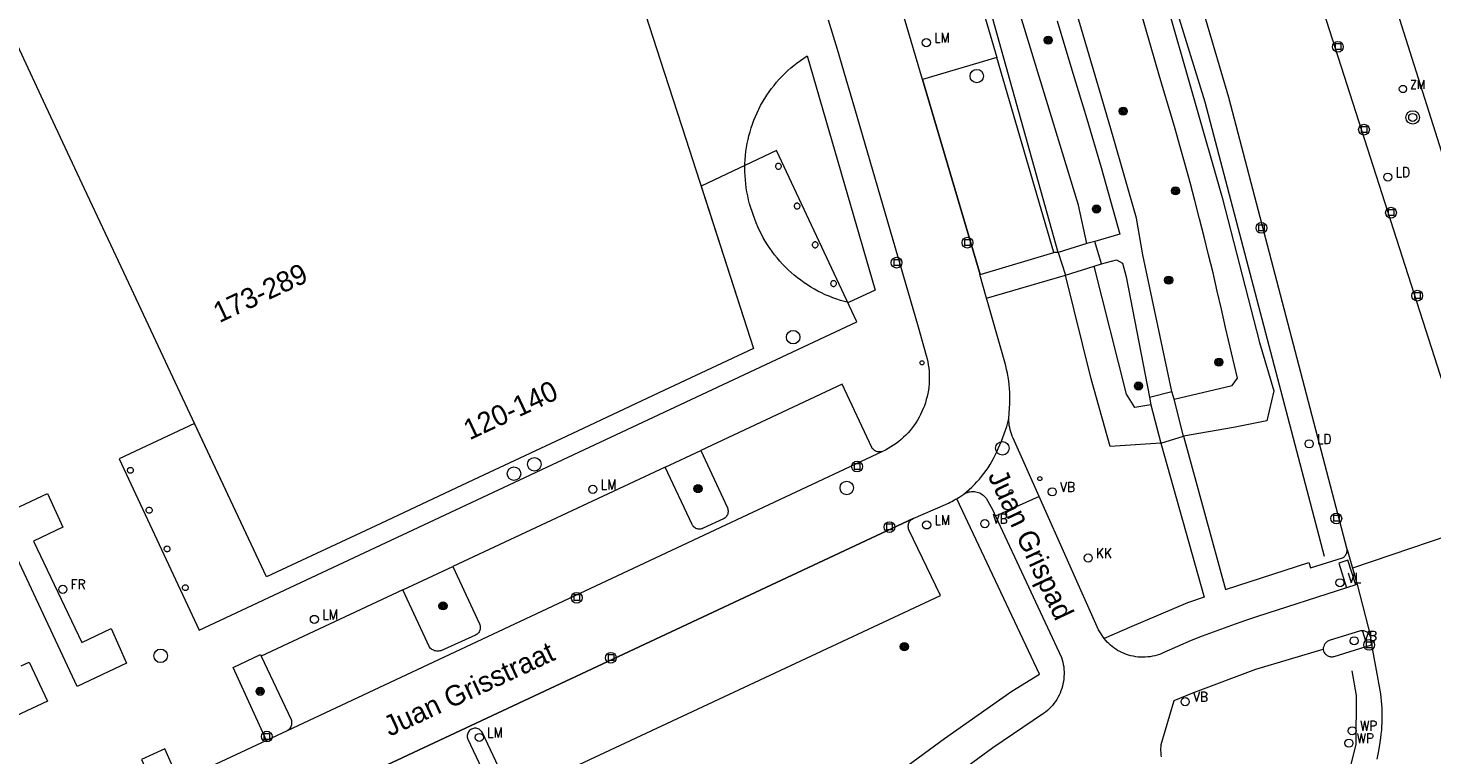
# Model space of a CAD drawing. Header units: metres. Extents: x 138165 to 154469, y 480134 to 494189.
# Tile 605 of 656: x 146965 to 147051, y 486645 to 486690. Entities that reach past the tile are written whole.
import ezdxf

# ---------------------------------------------------------------- set-up
doc = ezdxf.new("R2010")
doc.units = ezdxf.units.M
doc.header["$LTSCALE"] = 0.001
doc.header["$MEASUREMENT"] = 0
for name, color, linetype, lineweight in [('Level 5', 7, 'Continuous', 0), ('TOP-L-terrein schutting raster hek leuning', 7, 'Continuous', 0), ('TOP-L-topo objecten punt', 7, 'Continuous', 0), ('TOP-L-topo objecten vlak', 7, 'Continuous', 0), ('TOP-L-verharding molgoot', 7, 'Continuous', 0), ('TOP-T-topo huisnummering naamgeving', 7, 'Continuous', 0)]:
    doc.layers.add(name, color=color, linetype=linetype, lineweight=lineweight)
doc.styles.add('Style-INTL_ISO', font='INTL_ISO.shx')
doc.styles.add('Style-STANDARD', font='STANDARD.shx')

# ---------------------------------------------------------------- blocks, each defined once
blk = doc.blocks.new('24')
at = {"layer": 'TOP-L-topo objecten punt', "color": 7, "linetype": 'Continuous', "lineweight": 0}
for radius in [0.025, 0.0182, 0.0115, 0.005]:
    blk.add_circle((0, 0), radius, dxfattribs=at)
blk = doc.blocks.new('306')
at = {"layer": 'TOP-L-topo objecten punt', "color": 7, "linetype": 'Continuous', "lineweight": 0}
blk.add_circle((0, 0), 0.025, dxfattribs=at)
at = {"layer": 'TOP-L-topo objecten punt', "color": 7, "linetype": 'Continuous', "lineweight": 0, "style": 'Style-STANDARD'}
blk.add_text('FR', height=0.06, dxfattribs=at).set_placement((0.0483, 0))
blk = doc.blocks.new('304')
at = {"layer": 'TOP-L-topo objecten punt', "color": 7, "linetype": 'Continuous', "lineweight": 0}
blk.add_circle((0, 0), 0.0225, dxfattribs=at)
at = {"layer": 'TOP-L-topo objecten punt', "color": 7, "linetype": 'Continuous', "lineweight": 0, "style": 'Style-STANDARD'}
blk.add_text('ZM', height=0.054, dxfattribs=at).set_placement((0.0435, 0))
blk = doc.blocks.new('121')
at = {"layer": 'TOP-L-topo objecten punt', "color": 7, "linetype": 'Continuous', "lineweight": 0}
blk.add_circle((0, 0), 0.025, dxfattribs=at)
at = {"layer": 'TOP-L-topo objecten punt', "color": 7, "linetype": 'Continuous', "lineweight": 0, "style": 'Style-STANDARD'}
blk.add_text('LD', height=0.06, dxfattribs=at).set_placement((0.0483, 0))
blk = doc.blocks.new('39')
at = {"layer": 'TOP-L-topo objecten punt', "color": 7, "linetype": 'Continuous', "lineweight": 0}
for p, q in [((0.0175, 0.0175), (-0.0175, 0.0175)), ((-0.0175, 0.0175), (-0.0175, -0.0175)), ((0.0175, 0.0175), (0.0175, -0.0175)), ((0.0175, -0.0175), (-0.0175, -0.0175))]:
    blk.add_line(p, q, dxfattribs=at)
blk.add_circle((0, 0), 0.0332, dxfattribs=at)
blk = doc.blocks.new('*U13')
at = {"layer": 'Level 5', "color": 7, "linetype": 'Continuous', "lineweight": 0}
blk.add_circle((0, 0), 0.0415, dxfattribs=at)
blk = doc.blocks.new('150')
at = {"layer": 'Level 5', "color": 7, "linetype": 'Continuous', "lineweight": 0}
blk.add_blockref('*U13', (0, 0), dxfattribs=at)
blk = doc.blocks.new('73')
at = {"layer": 'TOP-L-topo objecten punt', "color": 7, "linetype": 'Continuous', "lineweight": 0}
blk.add_circle((0, 0), 0.025, dxfattribs=at)
at = {"layer": 'TOP-L-topo objecten punt', "color": 7, "linetype": 'Continuous', "lineweight": 0, "style": 'Style-STANDARD'}
blk.add_text('WP', height=0.06, dxfattribs=at).set_placement((0.0483, 0))
blk = doc.blocks.new('10')
at = {"layer": 'TOP-L-topo objecten punt', "linetype": 'Continuous', "lineweight": 0}
blk.add_circle((0, 0), 0.0125, dxfattribs=at)
blk = doc.blocks.new('16')
at = {"layer": 'TOP-L-topo objecten punt', "color": 7, "linetype": 'Continuous', "lineweight": 0}
blk.add_circle((0, 0), 0.025, dxfattribs=at)
at = {"layer": 'TOP-L-topo objecten punt', "color": 7, "linetype": 'Continuous', "lineweight": 0, "style": 'Style-STANDARD'}
blk.add_text('LM', height=0.06, dxfattribs=at).set_placement((0.0483, 0))
blk = doc.blocks.new('15')
at = {"layer": 'TOP-L-topo objecten punt', "color": 7, "linetype": 'Continuous', "lineweight": 0}
blk.add_circle((0, 0), 0.025, dxfattribs=at)
at = {"layer": 'TOP-L-topo objecten punt', "color": 7, "linetype": 'Continuous', "lineweight": 0, "style": 'Style-STANDARD'}
blk.add_text('VL', height=0.06, dxfattribs=at).set_placement((0.0483, 0))
blk = doc.blocks.new('119')
at = {"layer": 'TOP-L-topo objecten punt', "color": 7, "linetype": 'Continuous', "lineweight": 0}
blk.add_circle((0, 0), 0.025, dxfattribs=at)
at = {"layer": 'TOP-L-topo objecten punt', "color": 7, "linetype": 'Continuous', "lineweight": 0, "style": 'Style-STANDARD'}
blk.add_text('KK', height=0.06, dxfattribs=at).set_placement((0.0483, 0))
blk = doc.blocks.new('14')
at = {"layer": 'TOP-L-topo objecten punt', "color": 7, "linetype": 'Continuous', "lineweight": 0}
blk.add_circle((0, 0), 0.025, dxfattribs=at)
at = {"layer": 'TOP-L-topo objecten punt', "color": 7, "linetype": 'Continuous', "lineweight": 0, "style": 'Style-STANDARD'}
blk.add_text('VB', height=0.06, dxfattribs=at).set_placement((0.0483, 0))
blk = doc.blocks.new('27')
at = {"layer": 'TOP-L-topo objecten punt', "color": 7, "linetype": 'Continuous', "lineweight": 0}
for radius in [0.0415, 0.025]:
    blk.add_circle((0, 0), radius, dxfattribs=at)

msp = doc.modelspace()

# ---------------------------------------------------------------- linework, layer by layer
at = {"layer": 'TOP-L-terrein schutting raster hek leuning', "flags": 128}
for points in [[(147019.512, 486739.241), (147020.384, 486736.709), (147021.251, 486734.175), (147023.369, 486727.95), (147024.615, 486724.274), (147025.854, 486720.595), (147027.058, 486717.001), (147034.176, 486694.8), (147037.163, 486685.171), (147044.502, 486657.238)], [(147046.197, 486650.184), (147046.46, 486648.671), (147046.438, 486645.656), (147045.707, 486642.719), (147044.405, 486640.059), (147042.318, 486637.841), (147039.735, 486636.109)]]:
    msp.add_lwpolyline(points, dxfattribs=at)
at = {"layer": 'TOP-L-topo objecten vlak', "flags": 128}
for points in [[(147029.889, 486676.466), (147029.379, 486678.827), (147028.174, 486682.782), (147026.963, 486686.736), (147025.746, 486690.688), (147024.524, 486694.638), (147023.296, 486698.586), (147022.062, 486702.533), (147020.823, 486706.478), (147019.131, 486711.675), (147017.434, 486716.871), (147015.733, 486722.066), (147014.028, 486727.258), (147012.318, 486732.45), (147011.911, 486733.696), (147011.497, 486734.94), (147011.076, 486736.182), (147010.649, 486737.421), (147010.216, 486738.658)], [(146960.064, 486697.237), (146970.264, 486702.017), (146979.713, 486706.446), (146984.634, 486708.752), (146995.691, 486712.329), (146997.364, 486707.158), (146998.934, 486702.306), (147000.504, 486697.454), (147002.074, 486692.601), (147003.644, 486687.749), (147005.214, 486682.897), (147009.387, 486669.999), (147003.557, 486667.267), (146997.853, 486664.593), (146992.148, 486661.92), (146986.444, 486659.246), (146979.413, 486655.951), (146974.558, 486666.31), (146970.796, 486674.337), (146968.227, 486679.82), (146965.553, 486685.524), (146962.88, 486691.229), (146960.064, 486697.237)], [(147058.203, 486661.678), (147046.429, 486698.86), (147042.282, 486697.514)], [(147054.348, 486659.974), (147042.314, 486697.416)], [(147045.916, 486657.647), (147038.64, 486685.438), (147037.213, 486690.241), (147035.609, 486695.324)], [(147023.222, 486691.763), (147024.352, 486687.89)], [(147028.125, 486675.904), (147023.718, 486691.691)], [(147034.654, 486691.773), (147038.222, 486679.283), (147040.51, 486670.363), (147041.405, 486667.408), (147040.973, 486665.553), (147038.92, 486665.154), (147035.842, 486664.611)], [(147013.979, 486690.224), (147014.527, 486688.411), (147015.069, 486686.595), (147015.606, 486684.778), (147019.521, 486671.344), (147020.015, 486669.564), (147020.064, 486669.375), (147020.106, 486669.183), (147020.14, 486668.991), (147020.167, 486668.797), (147020.186, 486668.602), (147020.198, 486668.407), (147020.202, 486668.211), (147020.198, 486668.016), (147020.187, 486667.82), (147020.168, 486667.626), (147020.142, 486667.432), (147020.108, 486667.239), (147020.066, 486667.048), (147020.018, 486666.858), (147019.962, 486666.671), (147019.898, 486666.486), (147019.828, 486666.303), (147019.75, 486666.124), (147019.666, 486665.947), (147019.574, 486665.774), (147019.476, 486665.605), (147019.372, 486665.439), (147019.261, 486665.278), (147019.144, 486665.121), (147019.021, 486664.969), (147018.892, 486664.822), (147018.758, 486664.68), (147018.618, 486664.543), (147018.473, 486664.412), (147018.322, 486664.286), (147018.168, 486664.167), (147018.008, 486664.053), (147017.844, 486663.946), (147017.677, 486663.845), (147017.505, 486663.751), (147017.33, 486663.664)], [(147019.792, 486686.544), (147019.784, 486686.542), (147018.661, 486690.357), (147018.674, 486690.361)], [(147028.069, 486690.152), (147028.981, 486687.146), (147029.886, 486684.137), (147030.785, 486681.127), (147031.932, 486677.03), (147030.382, 486676.586)], [(147035.117, 486667.367), (147033.346, 486675.766), (147032.959, 486678.012), (147032.239, 486680.522), (147031.512, 486683.03), (147030.779, 486685.536), (147030.04, 486688.04), (147029.294, 486690.542)], [(147035.259, 486666.897), (147038.847, 486667.728), (147039.173, 486668.169), (147038.428, 486671.294), (147038.178, 486672.413), (147037.922, 486673.531), (147037.66, 486674.647), (147037.39, 486675.761), (147037.114, 486676.874), (147036.832, 486677.985), (147036.543, 486679.095), (147036.247, 486680.203), (147035.945, 486681.309), (147035.637, 486682.413), (147035.321, 486683.515), (147035, 486684.616), (147034.672, 486685.714), (147034.337, 486686.811), (147033.239, 486690.652)], [(147012.685, 486687.996), (147016.864, 486673.586), (147015.225, 486672.827), (147014.982, 486672.89), (147014.741, 486672.96), (147014.502, 486673.037), (147014.266, 486673.122), (147014.032, 486673.214), (147013.802, 486673.313), (147013.574, 486673.419), (147013.35, 486673.532), (147013.13, 486673.652), (147012.913, 486673.778), (147012.7, 486673.911), (147012.491, 486674.051), (147012.287, 486674.197), (147012.087, 486674.349), (147011.892, 486674.507), (147011.702, 486674.671), (147011.517, 486674.84), (147011.338, 486675.016), (147011.163, 486675.196), (147010.995, 486675.382), (147010.832, 486675.573), (147010.675, 486675.769), (147010.524, 486675.97), (147010.38, 486676.175), (147010.241, 486676.385), (147010.11, 486676.598), (147009.984, 486676.816), (147009.866, 486677.037), (147009.754, 486677.262), (147009.65, 486677.49), (147009.552, 486677.721), (147009.461, 486677.955), (147009.378, 486678.192), (147009.294, 486678.426), (147009.216, 486678.663), (147009.146, 486678.902), (147009.084, 486679.143), (147009.029, 486679.386), (147008.981, 486679.63), (147008.94, 486679.876), (147008.908, 486680.123), (147008.882, 486680.37), (147008.865, 486680.619), (147008.855, 486680.868), (147008.852, 486681.117), (147008.857, 486681.366), (147008.87, 486681.614), (147008.89, 486681.862), (147008.918, 486682.11), (147008.953, 486682.356), (147008.996, 486682.602), (147009.046, 486682.846), (147009.104, 486683.088), (147009.169, 486683.328), (147009.241, 486683.566), (147009.321, 486683.802), (147009.408, 486684.036), (147009.501, 486684.267), (147009.602, 486684.494), (147009.71, 486684.719), (147009.824, 486684.94), (147009.946, 486685.157), (147010.073, 486685.371), (147010.208, 486685.581), (147010.348, 486685.786), (147010.495, 486685.988), (147010.648, 486686.184), (147010.807, 486686.376), (147010.971, 486686.563), (147011.141, 486686.745), (147011.317, 486686.921), (147011.498, 486687.092), (147011.684, 486687.258), (147011.875, 486687.417), (147012.071, 486687.571), (147012.271, 486687.719), (147012.476, 486687.861), (147012.685, 486687.996)], [(147024.352, 486687.89), (147019.792, 486686.544)], [(147027.872, 486675.916), (147024.352, 486687.89)], [(147023.322, 486674.553), (147019.792, 486686.544)], [(146979.413, 486655.951), (146974.991, 486665.386), (146970.35, 486663.211), (146975.281, 486652.689), (147015.738, 486671.65), (147010.807, 486682.172), (147006.154, 486679.991), (147009.387, 486669.999), (147003.557, 486667.267), (146997.853, 486664.593), (146992.148, 486661.92), (146986.444, 486659.246), (146979.413, 486655.951)], [(147010.844, 486681.373), (147010.814, 486681.355), (147010.787, 486681.332), (147010.766, 486681.304), (147010.751, 486681.272), (147010.742, 486681.238), (147010.739, 486681.203), (147010.744, 486681.168), (147010.755, 486681.135), (147010.773, 486681.104), (147010.796, 486681.077), (147010.824, 486681.056), (147010.856, 486681.04), (147010.89, 486681.031), (147010.926, 486681.028), (147010.961, 486681.033), (147010.994, 486681.044), (147011.025, 486681.062), (147011.052, 486681.086), (147011.073, 486681.114), (147011.089, 486681.146), (147011.098, 486681.18), (147011.1, 486681.216), (147011.095, 486681.251), (147011.083, 486681.284), (147011.065, 486681.315), (147011.042, 486681.341), (147011.013, 486681.363), (147010.981, 486681.378), (147010.947, 486681.387), (147010.912, 486681.389), (147010.877, 486681.384), (147010.844, 486681.373)], [(147011.958, 486678.619), (147011.988, 486678.6), (147012.021, 486678.588), (147012.057, 486678.582), (147012.092, 486678.583), (147012.127, 486678.592), (147012.16, 486678.607), (147012.188, 486678.628), (147012.212, 486678.654), (147012.231, 486678.685), (147012.243, 486678.719), (147012.248, 486678.754), (147012.246, 486678.79), (147012.237, 486678.824), (147012.221, 486678.857), (147012.199, 486678.885), (147012.172, 486678.909), (147012.141, 486678.926), (147012.107, 486678.938), (147012.072, 486678.942), (147012.038, 486678.939), (147012.004, 486678.93), (147011.973, 486678.915), (147011.946, 486678.894), (147011.923, 486678.869), (147011.905, 486678.839), (147011.893, 486678.807), (147011.888, 486678.773), (147011.889, 486678.738), (147011.897, 486678.705), (147011.911, 486678.673), (147011.932, 486678.644), (147011.958, 486678.619)], [(147013.248, 486676.546), (147013.214, 486676.557), (147013.179, 486676.56), (147013.144, 486676.557), (147013.11, 486676.546), (147013.079, 486676.53), (147013.052, 486676.507), (147013.029, 486676.48), (147013.012, 486676.449), (147013.002, 486676.415), (147012.998, 486676.38), (147013.002, 486676.345), (147013.012, 486676.311), (147013.028, 486676.28), (147013.05, 486676.252), (147013.078, 486676.23), (147013.109, 486676.213), (147013.143, 486676.202), (147013.178, 486676.199), (147013.213, 486676.202), (147013.247, 486676.212), (147013.279, 486676.229), (147013.306, 486676.251), (147013.329, 486676.278), (147013.346, 486676.31), (147013.356, 486676.343), (147013.36, 486676.379), (147013.356, 486676.414), (147013.346, 486676.448), (147013.329, 486676.479), (147013.307, 486676.507), (147013.28, 486676.529), (147013.248, 486676.546)], [(147029.889, 486676.466), (147028.125, 486675.904)], [(147030.382, 486676.586), (147029.889, 486676.466)], [(147030.805, 486675.206), (147030.382, 486676.586)], [(147023.322, 486674.553), (147027.872, 486675.916)], [(147028.125, 486675.904), (147027.872, 486675.916)], [(147028.125, 486675.904), (147028.589, 486674.522)], [(147030.343, 486675.065), (147030.805, 486675.206)], [(147030.805, 486675.206), (147031.72, 486675.45), (147032.099, 486675.249), (147032.324, 486674.414), (147033.744, 486667.018)], [(147023.721, 486673.091), (147023.308, 486674.549), (147023.322, 486674.553)], [(147023.721, 486673.091), (147028.589, 486674.522)], [(147028.589, 486674.522), (147030.343, 486675.065)], [(147034.444, 486664.189), (147031.326, 486663.969), (147030.166, 486668.139), (147028.589, 486674.522)], [(147033.833, 486666.535), (147032.848, 486666.379), (147032.344, 486667.192), (147030.343, 486675.065)], [(147014.246, 486673.831), (147014.279, 486673.822), (147014.314, 486673.82), (147014.348, 486673.824), (147014.381, 486673.836), (147014.411, 486673.853), (147014.437, 486673.876), (147014.458, 486673.903), (147014.473, 486673.934), (147014.483, 486673.967), (147014.485, 486674.002), (147014.481, 486674.036), (147014.47, 486674.069), (147014.453, 486674.099), (147014.43, 486674.125), (147014.403, 486674.147), (147014.372, 486674.162), (147014.338, 486674.171), (147014.304, 486674.174), (147014.269, 486674.17), (147014.236, 486674.159), (147014.206, 486674.142), (147014.179, 486674.119), (147014.158, 486674.091), (147014.142, 486674.06), (147014.133, 486674.026), (147014.131, 486673.992), (147014.135, 486673.957), (147014.146, 486673.924), (147014.164, 486673.894), (147014.187, 486673.868), (147014.215, 486673.846), (147014.246, 486673.831)], [(147025.09, 486665.679), (147025.141, 486666.363), (147025.154, 486666.599), (147025.16, 486666.836), (147025.16, 486667.072), (147025.152, 486667.309), (147025.137, 486667.545), (147025.116, 486667.781), (147025.087, 486668.016), (147025.052, 486668.25), (147025.009, 486668.482), (147024.96, 486668.714), (147024.905, 486668.944), (147024.842, 486669.172), (147023.863, 486672.597), (147023.721, 486673.091)], [(147017.33, 486663.664), (147017.268, 486663.648), (147017.204, 486663.64), (147017.14, 486663.638), (147017.076, 486663.643), (147017.013, 486663.655), (147016.952, 486663.673), (147016.893, 486663.699), (147016.837, 486663.73), (147016.785, 486663.767), (147016.737, 486663.81), (147016.694, 486663.858), (147016.657, 486663.91), (147014.834, 486667.811), (147006.135, 486663.721)], [(147033.744, 486667.018), (147035.117, 486667.367)], [(147033.744, 486667.018), (147033.833, 486666.535)], [(147035.259, 486666.897), (147035.117, 486667.367)], [(147035.842, 486664.611), (147035.259, 486666.897)], [(147033.833, 486666.535), (147034.444, 486664.189)], [(147022.32, 486661.041), (147022.492, 486661.182), (147022.659, 486661.328), (147022.822, 486661.48), (147022.98, 486661.636), (147023.133, 486661.798), (147023.281, 486661.964), (147023.423, 486662.135), (147023.56, 486662.31), (147023.692, 486662.49), (147023.817, 486662.673), (147023.937, 486662.861), (147024.051, 486663.052), (147024.158, 486663.246), (147024.26, 486663.444), (147024.355, 486663.645), (147024.444, 486663.849), (147024.544, 486664.07), (147024.638, 486664.294), (147024.728, 486664.52), (147024.811, 486664.748), (147024.889, 486664.978), (147024.962, 486665.21), (147025.029, 486665.444), (147025.09, 486665.679)], [(147026.964, 486660.891), (147025.358, 486664.495), (147025.305, 486664.62), (147025.257, 486664.747), (147025.215, 486664.876), (147025.179, 486665.007), (147025.149, 486665.14), (147025.125, 486665.273), (147025.107, 486665.408), (147025.096, 486665.543), (147025.09, 486665.679)], [(147034.444, 486664.189), (147037.115, 486654.72), (147036.094, 486654.367), (147032.656, 486652.916), (147030.97, 486652.16)], [(147034.444, 486664.189), (147035.842, 486664.611)], [(147035.842, 486664.611), (147038.429, 486655.192), (147043.559, 486656.841), (147043.664, 486656.516), (147045.623, 486657.131), (147045.673, 486657.159), (147045.719, 486657.193), (147045.761, 486657.231), (147045.799, 486657.274), (147045.833, 486657.32), (147045.861, 486657.37), (147045.884, 486657.422), (147045.901, 486657.477), (147045.912, 486657.533), (147045.917, 486657.59), (147045.916, 486657.647)], [(147017.33, 486663.664), (146980.694, 486646.49)], [(147003.949, 486662.714), (147006.135, 486663.721)], [(147006.135, 486663.721), (147007.777, 486660.201), (147007.799, 486660.143), (147007.813, 486660.084), (147007.821, 486660.023), (147007.821, 486659.961), (147007.814, 486659.9), (147007.8, 486659.841), (147007.779, 486659.783), (147007.751, 486659.728), (147007.717, 486659.677), (147007.677, 486659.63), (147007.632, 486659.588), (147007.583, 486659.552), (147007.529, 486659.522), (147006.284, 486658.946), (147006.231, 486658.922), (147006.176, 486658.905), (147006.119, 486658.895), (147006.062, 486658.891), (147006.004, 486658.894), (147005.947, 486658.903), (147005.892, 486658.919), (147005.839, 486658.942), (147005.789, 486658.971), (147005.742, 486659.005), (147005.7, 486659.045), (147005.663, 486659.089), (147005.632, 486659.137), (147005.606, 486659.189), (147003.949, 486662.714)], [(146970.915, 486662.64), (146970.943, 486662.663), (146970.974, 486662.679), (146971.009, 486662.689), (146971.044, 486662.692), (146971.08, 486662.688), (146971.114, 486662.677), (146971.145, 486662.66), (146971.172, 486662.637), (146971.194, 486662.609), (146971.21, 486662.577), (146971.219, 486662.543), (146971.222, 486662.507), (146971.218, 486662.473), (146971.207, 486662.44), (146971.19, 486662.409), (146971.167, 486662.383), (146971.14, 486662.361), (146971.11, 486662.345), (146971.076, 486662.335), (146971.042, 486662.332), (146971.007, 486662.335), (146970.974, 486662.345), (146970.943, 486662.361), (146970.915, 486662.383), (146970.892, 486662.411), (146970.875, 486662.442), (146970.865, 486662.476), (146970.861, 486662.512), (146970.865, 486662.547), (146970.875, 486662.581), (146970.892, 486662.613), (146970.915, 486662.64)], [(147003.949, 486662.714), (146990.877, 486656.602)], [(146970.807, 486650.66), (146967.757, 486649.208), (146962.87, 486659.658), (146965.934, 486661.085), (146966.892, 486659.023), (146965.087, 486658.155), (146968.048, 486651.927), (146969.864, 486652.776), (146970.807, 486650.66)], [(147016.356, 486642.503), (147021.13, 486646.017), (147025.272, 486648.922), (147026.983, 486649.97), (147021.885, 486660.767)], [(147019.203, 486659.545), (147021.205, 486660.412), (147021.378, 486660.495), (147021.48, 486660.546), (147021.588, 486660.602), (147021.757, 486660.694), (147021.82, 486660.73), (147021.885, 486660.767)], [(147021.885, 486660.767), (147021.914, 486660.784), (147021.995, 486660.833), (147022.019, 486660.848), (147022.141, 486660.924), (147022.32, 486661.041)], [(147022.32, 486661.041), (147022.393, 486661.085), (147022.47, 486661.123), (147022.55, 486661.155), (147022.633, 486661.179), (147022.717, 486661.197), (147022.802, 486661.207), (147022.887, 486661.21), (147022.973, 486661.206), (147023.058, 486661.195), (147023.142, 486661.176), (147023.224, 486661.151), (147023.304, 486661.118), (147023.38, 486661.079), (147023.453, 486661.034), (147023.522, 486660.983), (147023.586, 486660.926), (147023.645, 486660.864), (147023.699, 486660.797), (147024.101, 486660.068), (147024.282, 486659.685)], [(147026.964, 486660.891), (147024.282, 486659.685)], [(147030.97, 486652.16), (147030.609, 486652.711), (147026.964, 486660.891)], [(146972.318, 486660.198), (146972.343, 486660.171), (146972.362, 486660.14), (146972.375, 486660.106), (146972.381, 486660.07), (146972.379, 486660.033), (146972.371, 486659.999), (146972.356, 486659.967), (146972.336, 486659.939), (146972.311, 486659.915), (146972.281, 486659.896), (146972.249, 486659.883), (146972.215, 486659.876), (146972.18, 486659.876), (146972.145, 486659.882), (146972.113, 486659.895), (146972.082, 486659.915), (146972.056, 486659.94), (146972.035, 486659.971), (146972.021, 486660.004), (146972.014, 486660.04), (146972.013, 486660.077), (146972.021, 486660.113), (146972.035, 486660.146), (146972.055, 486660.177), (146972.081, 486660.202), (146972.112, 486660.222), (146972.146, 486660.236), (146972.182, 486660.242), (146972.219, 486660.242), (146972.254, 486660.234), (146972.288, 486660.219), (146972.318, 486660.198)], [(147024.282, 486659.685), (147028.335, 486650.999), (147028.379, 486650.857), (147028.416, 486650.712), (147028.446, 486650.566), (147028.47, 486650.419), (147028.485, 486650.271), (147028.494, 486650.122), (147028.495, 486649.973), (147028.489, 486649.824), (147028.476, 486649.676), (147028.455, 486649.528), (147028.427, 486649.382), (147028.392, 486649.237), (147028.351, 486649.094), (147028.302, 486648.953), (147028.246, 486648.815), (147028.183, 486648.68), (147028.114, 486648.548), (147028.039, 486648.419), (147027.958, 486648.294), (147027.87, 486648.174), (147027.777, 486648.058), (147027.678, 486647.946), (147027.574, 486647.84), (147027.464, 486647.738), (147027.35, 486647.643), (147027.231, 486647.553), (147024.108, 486645.443), (147021.558, 486643.582)], [(146975.813, 486639.242), (147019.203, 486659.545)], [(146994.541, 486642.5), (147020.88, 486654.811), (147018.947, 486658.854), (147018.926, 486658.913), (147018.911, 486658.974), (147018.904, 486659.036), (147018.904, 486659.098), (147018.912, 486659.16), (147018.926, 486659.221), (147018.948, 486659.28), (147018.976, 486659.336), (147019.011, 486659.388), (147019.052, 486659.435), (147019.098, 486659.478), (147019.148, 486659.514), (147019.203, 486659.545)], [(147054.583, 486659.314), (147046.238, 486656.503)], [(146973.431, 486657.798), (146973.452, 486657.768), (146973.467, 486657.735), (146973.475, 486657.7), (146973.476, 486657.667), (146973.47, 486657.634), (146973.459, 486657.602), (146973.442, 486657.574), (146973.42, 486657.549), (146973.394, 486657.528), (146973.364, 486657.513), (146973.333, 486657.503), (146973.299, 486657.499), (146973.266, 486657.502), (146973.234, 486657.511), (146973.204, 486657.525), (146973.175, 486657.547), (146973.151, 486657.574), (146973.133, 486657.605), (146973.122, 486657.64), (146973.118, 486657.676), (146973.121, 486657.712), (146973.131, 486657.747), (146973.148, 486657.779), (146973.171, 486657.807), (146973.2, 486657.829), (146973.232, 486657.846), (146973.267, 486657.855), (146973.303, 486657.858), (146973.339, 486657.853), (146973.373, 486657.841), (146973.404, 486657.822), (146973.431, 486657.798)], [(147045.916, 486657.647), (147046.238, 486656.503)], [(146987.797, 486655.158), (146990.877, 486656.602)], [(146990.877, 486656.602), (146992.524, 486653.067), (146992.546, 486653.014), (146992.562, 486652.958), (146992.571, 486652.901), (146992.574, 486652.844), (146992.571, 486652.786), (146992.562, 486652.729), (146992.546, 486652.674), (146992.524, 486652.621), (146992.496, 486652.57), (146992.462, 486652.523), (146992.424, 486652.48), (146992.381, 486652.442), (146992.334, 486652.408), (146992.284, 486652.38), (146990.139, 486651.418), (146990.077, 486651.403), (146990.015, 486651.393), (146989.951, 486651.39), (146989.888, 486651.394), (146989.825, 486651.404), (146989.764, 486651.419), (146989.704, 486651.441), (146989.647, 486651.469), (146989.593, 486651.502), (146989.543, 486651.541), (146989.497, 486651.584), (146989.455, 486651.632), (146987.797, 486655.158)], [(147046.453, 486655.469), (147045.947, 486656.996), (147045.393, 486656.792), (147045.87, 486655.282)], [(147046.238, 486656.503), (147046.523, 486655.492)], [(146974.583, 486655.223), (146974.566, 486655.192), (146974.543, 486655.165), (146974.515, 486655.144), (146974.484, 486655.128), (146974.449, 486655.118), (146974.414, 486655.116), (146974.379, 486655.121), (146974.346, 486655.132), (146974.315, 486655.15), (146974.288, 486655.174), (146974.266, 486655.204), (146974.251, 486655.237), (146974.243, 486655.272), (146974.242, 486655.309), (146974.249, 486655.345), (146974.262, 486655.379), (146974.283, 486655.409), (146974.309, 486655.434), (146974.34, 486655.454), (146974.374, 486655.467), (146974.41, 486655.473), (146974.446, 486655.471), (146974.482, 486655.462), (146974.514, 486655.446), (146974.543, 486655.423), (146974.567, 486655.395), (146974.584, 486655.363), (146974.595, 486655.328), (146974.598, 486655.292), (146974.594, 486655.257), (146974.583, 486655.223)], [(147046.453, 486655.469), (147045.87, 486655.282)], [(147046.523, 486655.492), (147046.453, 486655.469)], [(147046.523, 486655.492), (147047.36, 486652.239)], [(146987.797, 486655.158), (146979.088, 486651.084)], [(147045.87, 486655.282), (147040.402, 486653.519), (147039.714, 486653.288), (147039.029, 486653.051), (147038.345, 486652.808), (147037.664, 486652.559), (147036.985, 486652.304), (147036.308, 486652.043), (147034.638, 486651.306), (147034.502, 486651.246), (147034.364, 486651.193), (147034.223, 486651.147), (147034.08, 486651.108), (147033.935, 486651.075), (147033.789, 486651.05), (147033.642, 486651.031), (147033.494, 486651.02), (147033.346, 486651.016), (147033.198, 486651.019), (147033.05, 486651.03), (147032.902, 486651.047), (147032.756, 486651.072), (147032.611, 486651.103), (147032.468, 486651.142), (147032.327, 486651.187), (147032.188, 486651.239), (147032.052, 486651.298), (147031.919, 486651.363), (147031.789, 486651.435), (147031.673, 486651.508), (147031.56, 486651.587), (147031.451, 486651.671), (147031.346, 486651.759), (147031.245, 486651.853), (147031.149, 486651.951), (147031.057, 486652.053), (147030.97, 486652.16)], [(147047.36, 486652.239), (147047.345, 486652.289), (147047.329, 486652.332), (147047.305, 486652.378), (147047.277, 486652.422), (147047.245, 486652.464), (147047.209, 486652.502), (147047.175, 486652.532), (147047.133, 486652.562), (147047.093, 486652.586), (147047.046, 486652.608), (147046.997, 486652.626), (147046.946, 486652.638), (147046.895, 486652.646), (147046.843, 486652.649), (147046.79, 486652.646), (147046.739, 486652.639), (147044.799, 486652.049), (147044.761, 486652.03), (147044.725, 486652.009), (147044.69, 486651.985), (147044.656, 486651.958), (147044.625, 486651.93), (147044.596, 486651.9), (147044.568, 486651.867), (147044.543, 486651.833), (147044.5, 486651.76), (147044.468, 486651.682), (147044.446, 486651.6), (147044.44, 486651.558), (147044.436, 486651.513)], [(147047.421, 486651.774), (147047.36, 486652.239)], [(146979.421, 486645.897), (146977.357, 486650.376), (146979.039, 486651.19), (146979.088, 486651.084)], [(146979.088, 486651.084), (146980.931, 486647.18), (146980.949, 486647.117), (146980.96, 486647.052), (146980.964, 486646.987), (146980.96, 486646.922), (146980.949, 486646.857), (146980.932, 486646.794), (146980.907, 486646.733), (146980.876, 486646.676), (146980.838, 486646.622), (146980.795, 486646.573), (146980.747, 486646.529), (146980.694, 486646.49)], [(147034.493, 486644.9), (147034.472, 486645.024), (147034.459, 486645.149), (147034.452, 486645.275), (147034.452, 486645.4), (147034.459, 486645.526), (147034.473, 486645.651), (147035.26, 486648.35), (147036.423, 486648.827), (147040.29, 486650.279), (147044.436, 486651.513)], [(147044.436, 486651.513), (147044.454, 486651.387), (147044.477, 486651.339), (147044.501, 486651.299), (147044.533, 486651.256), (147044.564, 486651.22), (147044.602, 486651.184), (147044.639, 486651.155), (147044.684, 486651.125), (147044.725, 486651.103), (147044.768, 486651.085), (147044.819, 486651.068), (147044.871, 486651.056), (147044.917, 486651.05), (147044.971, 486651.048), (147045.017, 486651.05), (147045.064, 486651.056), (147045.113, 486651.067), (147047.421, 486651.774)], [(147047.421, 486651.774), (147047.794, 486649.663), (147047.846, 486649.431), (147047.89, 486649.212), (147047.928, 486648.991), (147047.962, 486648.77), (147047.99, 486648.548), (147048.014, 486648.326), (147048.032, 486648.103), (147048.045, 486647.88), (147048.053, 486647.656), (147048.056, 486647.433), (147048.054, 486647.209), (147048.047, 486646.985), (147048.035, 486646.762), (147048.017, 486646.539), (147047.991, 486646.289), (147047.963, 486646.067), (147047.895, 486645.624), (147047.814, 486645.163), (147047.733, 486644.747)], [(146964.325, 486650.495), (146964.818, 486650.71), (146965.941, 486648.307), (146961.104, 486646.067)], [(146979.421, 486645.897), (146970.323, 486641.659), (146968.646, 486640.872), (146968.458, 486640.805), (146968.268, 486640.744), (146968.076, 486640.691), (146967.882, 486640.645), (146967.686, 486640.606), (146967.489, 486640.575), (146967.291, 486640.551), (146967.093, 486640.534), (146966.894, 486640.524), (146966.694, 486640.522), (146966.495, 486640.528), (146966.296, 486640.541), (146966.097, 486640.561), (146965.9, 486640.589), (146965.704, 486640.624), (146965.509, 486640.666), (146965.315, 486640.716), (146965.124, 486640.772), (146964.935, 486640.836), (146964.749, 486640.907), (146964.565, 486640.985)], [(146980.694, 486646.49), (146979.421, 486645.897)], [(146994.541, 486642.5), (146992.702, 486646.375), (146992.672, 486646.427), (146992.635, 486646.475), (146992.594, 486646.519), (146992.547, 486646.556), (146992.496, 486646.588), (146992.441, 486646.614), (146992.384, 486646.633), (146992.325, 486646.644), (146992.264, 486646.648), (146992.204, 486646.645), (146992.145, 486646.635), (146992.087, 486646.617), (146992.032, 486646.593), (146991.98, 486646.562), (146991.933, 486646.525), (146991.89, 486646.483), (146991.853, 486646.435), (146991.821, 486646.384), (146991.797, 486646.329), (146991.779, 486646.271), (146991.768, 486646.212), (146991.765, 486646.152), (146991.769, 486646.092), (146991.78, 486646.032), (146991.798, 486645.975), (146993.647, 486642.06)], [(146971.727, 486644.718), (146972.389, 486643.282), (146973.824, 486643.904), (146973.158, 486645.388), (146971.727, 486644.718)]]:
    msp.add_lwpolyline(points, dxfattribs=at)
at = {"layer": 'TOP-L-verharding molgoot', "flags": 128}
for points in [[(147019.792, 486686.544), (147023.322, 486674.553)], [(147017.33, 486663.664), (146980.694, 486646.49)], [(147019.203, 486659.545), (146975.813, 486639.242)]]:
    msp.add_lwpolyline(points, dxfattribs=at)

# ---------------------------------------------------------------- block references
at = {"layer": 'TOP-L-topo objecten punt', "xscale": 10, "yscale": 10, "zscale": 10}
for name, p in [('16', (147020.018, 486688.815)), ('24', (147027.52, 486688.964)), ('39', (147045.344, 486688.556)), ('150', (147023.122, 486686.755)), ('304', (147049.346, 486685.962)), ('24', (147032.133, 486684.601)), ('27', (147049.948, 486684.213)), ('39', (147046.949, 486683.462)), ('121', (147048.413, 486680.545)), ('24', (147035.349, 486679.703)), ('24', (147030.486, 486678.585)), ('39', (147048.609, 486678.354)), ('39', (147040.636, 486677.422)), ('39', (147022.547, 486676.513)), ('39', (147018.187, 486675.28)), ('24', (147034.926, 486674.204)), ('39', (147050.225, 486673.253)), ('150', (147011.825, 486670.699)), ('10', (147019.752, 486669.123)), ('24', (147038.022, 486669.161)), ('24', (147033.07, 486667.697)), ('150', (147024.698, 486663.866)), ('121', (147043.574, 486664.14)), ('150', (146995.9, 486662.884)), ('150', (146994.645, 486662.304)), ('39', (147015.754, 486662.745)), ('16', (146999.501, 486661.338)), ('24', (147005.966, 486661.387)), ('150', (147015.122, 486661.427)), ('10', (147027.001, 486662.004)), ('14', (147027.765, 486661.189)), ('10', (147025.233, 486661.189)), ('16', (147020.041, 486659.153)), ('14', (147023.616, 486659.233)), ('39', (147045.245, 486659.549)), ('39', (147017.751, 486659.02)), ('119', (147029.98, 486657.118)), ('15', (147045.468, 486655.597)), ('306', (146966.884, 486655.194)), ('39', (146998.505, 486654.674)), ('16', (146982.364, 486653.343)), ('24', (146990.28, 486654.173)), ('24', (147018.663, 486651.669)), ('15', (147046.342, 486652.029)), ('14', (147046.342, 486652.029)), ('39', (147047.266, 486651.776)), ('150', (146972.9, 486651.1)), ('39', (147000.607, 486650.982)), ('24', (146979.027, 486648.923)), ('14', (147035.943, 486648.285)), ('16', (146992.51, 486646.085)), ('73', (147046.224, 486646.495)), ('39', (146979.436, 486646.14)), ('73', (147046.019, 486645.731))]:
    msp.add_blockref(name, p, dxfattribs=at)

# ---------------------------------------------------------------- texts
at = {"layer": 'TOP-T-topo huisnummering naamgeving', "style": 'Style-INTL_ISO'}
for s, rotation, p in [('173-289', 25.1, (146976.515, 486671.559)), ('120-140', 25.1, (146991.915, 486664.35)), ('Juan Grispad', 295.1, (147023.779, 486662.181)), ('Juan Grisstraat', 24.9, (146986.993, 486646.119))]:
    msp.add_text(s, height=1.25, rotation=rotation, dxfattribs=at).set_placement(p)

doc.saveas('drawing.dxf')
